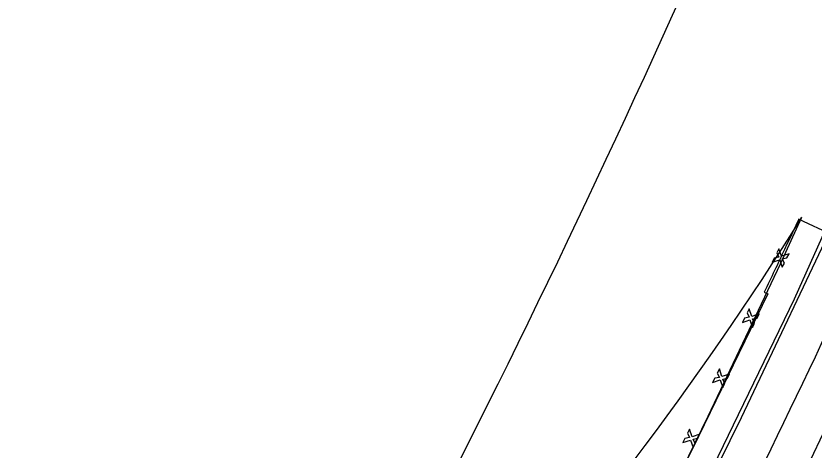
# Model space of a CAD drawing. Extents: x 14104283 to 14128447, y 8633203 to 8671666.
# Drawn here: x 14119459.4 to 14119697.2, y 8669762.8 to 8669892.2 of the extents above; entities that cross this region are included whole.
import ezdxf

# ---------------------------------------------------------------- set-up
doc = ezdxf.new("R2010")
doc.units = 0
for name, color, linetype in [('Cell', 7, 'Continuous'), ('dsnPaintExistingBrokenLaneLineWhite', 7, 'Continuous'), ('dsnPaintExistingEdgeLineRightWhite', 7, 'Continuous'), ('dsnPaintExistingNoPassingYellow', 7, 'Continuous'), ('dsnPaintPlaceBrokenLineWhite', 7, 'Continuous'), ('dsnShadingPaved', 7, 'Continuous'), ('dsnStdLabel', 7, 'Continuous'), ('dsnStgShadingPrevPav', 7, 'Continuous'), ('dsnStgShadingPropPav', 7, 'Continuous')]:
    doc.layers.add(name, color=color, linetype=linetype)

msp = doc.modelspace()

# ---------------------------------------------------------------- linework, layer by layer
at = {"layer": 'Cell'}
for p, q in [((14119686.71, 8669822.8), (14119686.09, 8669821.57)), ((14119686.09, 8669821.57), (14119686.71, 8669820.28)), ((14119687.46, 8669820.53), (14119686.71, 8669822.8)), ((14119685.31, 8669820), (14119684.69, 8669818.77)), ((14119684.69, 8669818.77), (14119686.96, 8669819.53)), ((14119686.71, 8669820.28), (14119685.31, 8669820)), ((14119686.96, 8669819.53), (14119687.71, 8669817.26)), ((14119689.72, 8669821.29), (14119687.46, 8669820.53)), ((14119687.71, 8669819.78), (14119689.11, 8669820.06)), ((14119688.33, 8669818.49), (14119687.71, 8669819.78)), ((14119689.11, 8669820.06), (14119689.72, 8669821.29)), ((14119687.71, 8669817.26), (14119688.33, 8669818.49)), ((14119677.84, 8669804.87), (14119677.23, 8669803.64)), ((14119677.23, 8669803.64), (14119677.84, 8669802.35)), ((14119678.6, 8669802.61), (14119677.84, 8669804.87)), ((14119680.86, 8669803.36), (14119678.6, 8669802.61)), ((14119680.25, 8669802.13), (14119680.86, 8669803.36)), ((14119676.44, 8669802.07), (14119675.83, 8669800.84)), ((14119675.83, 8669800.84), (14119678.09, 8669801.6)), ((14119677.84, 8669802.35), (14119676.44, 8669802.07)), ((14119678.09, 8669801.6), (14119678.85, 8669799.33)), ((14119678.85, 8669801.85), (14119680.25, 8669802.13)), ((14119679.46, 8669800.56), (14119678.85, 8669801.85)), ((14119678.85, 8669799.33), (14119679.46, 8669800.56)), ((14119668.98, 8669786.94), (14119668.36, 8669785.71)), ((14119669.73, 8669784.68), (14119668.98, 8669786.94)), ((14119667.58, 8669784.15), (14119666.97, 8669782.92)), ((14119666.97, 8669782.92), (14119669.23, 8669783.67)), ((14119668.98, 8669784.42), (14119667.58, 8669784.15)), ((14119668.36, 8669785.71), (14119668.98, 8669784.42)), ((14119669.23, 8669783.67), (14119669.98, 8669781.41)), ((14119672, 8669785.43), (14119669.73, 8669784.68)), ((14119669.98, 8669783.92), (14119671.38, 8669784.2)), ((14119670.6, 8669782.64), (14119669.98, 8669783.92)), ((14119671.38, 8669784.2), (14119672, 8669785.43)), ((14119669.98, 8669781.41), (14119670.6, 8669782.64)), ((14119660.11, 8669769.01), (14119659.5, 8669767.78)), ((14119659.5, 8669767.78), (14119660.11, 8669766.5)), ((14119660.87, 8669766.75), (14119660.11, 8669769.01)), ((14119663.13, 8669767.5), (14119660.87, 8669766.75)), ((14119662.52, 8669766.27), (14119663.13, 8669767.5)), ((14119658.72, 8669766.22), (14119658.1, 8669764.99)), ((14119658.1, 8669764.99), (14119660.37, 8669765.74)), ((14119660.11, 8669766.5), (14119658.72, 8669766.22)), ((14119660.37, 8669765.74), (14119661.12, 8669763.48)), ((14119661.12, 8669765.99), (14119662.52, 8669766.27)), ((14119661.73, 8669764.71), (14119661.12, 8669765.99)), ((14119661.12, 8669763.48), (14119661.73, 8669764.71))]:
    msp.add_line(p, q, dxfattribs=at)
at = {"layer": 'dsnPaintExistingBrokenLaneLineWhite'}
msp.add_arc((14115457.93, 8671918.7), 4772.49, 331.51238, 334.87343, dxfattribs=at)
at = {"layer": 'dsnPaintExistingEdgeLineRightWhite'}
for points in [[(14119761.12, 8669962.62), (14119728.62, 8669891.08), (14119691.28, 8669807.78)], [(14119691.28, 8669807.78), (14119653.44, 8669729.51), (14119633.3, 8669689.93), (14119607.29, 8669640.58), (14119581.23, 8669591.8), (14119571.48, 8669571.41)]]:
    msp.add_lwpolyline(points, dxfattribs=at)
msp.add_arc((14115457.93, 8671918.7), 4784.49, 331.51238, 334.87343, dxfattribs=at)
at = {"layer": 'dsnPaintExistingNoPassingYellow'}
for centre, radius, start, end in [((14115415.47, 8671832.28), 4755.93, 332.6713, 336.03044), ((14115457.93, 8671918.7), 4760.49, 331.51238, 334.87343)]:
    msp.add_arc(centre, radius, start, end, dxfattribs=at)
at = {"layer": 'dsnPaintPlaceBrokenLineWhite'}
msp.add_arc((14115415.47, 8671832.28), 4743.93, 332.6713, 336.03044, dxfattribs=at)
at = {"layer": 'dsnShadingPaved'}
msp.add_lwpolyline([(14119571.31, 8669571.15), (14119581.38, 8669589.07), (14119613.86, 8669649.5), (14119645.16, 8669710.76), (14119675.57, 8669772.49), (14119705.07, 8669834.66)], dxfattribs=at)
at = {"layer": 'dsnStdLabel'}
msp.add_arc((14116600.71, 8671268.95), 3350.16, 328.57258, 335.97179, dxfattribs=at)
at = {"layer": 'dsnStgShadingPrevPav'}
for p, q in [((14119759.01, 8669800.5), (14119692.59, 8669831.56)), ((14119682.35, 8669809.81), (14119683.36, 8669809.33))]:
    msp.add_line(p, q, dxfattribs=at)
msp.add_lwpolyline([(14119683.36, 8669809.33), (14119662.72, 8669766.82), (14119637.02, 8669714.66), (14119619.67, 8669680.53), (14119591.87, 8669628.62), (14119572.3, 8669593.34), (14119560.92, 8669575.68)], dxfattribs=at)
msp.add_open_spline([(14119692.59, 8669831.56), (14119692.44, 8669831.25), (14119688.26, 8669822.31), (14119684.47, 8669814.29), (14119682.35, 8669809.81)], degree=3, dxfattribs=at)
at = {"layer": 'dsnStgShadingPropPav'}
for p, q in [((14119687.21, 8669818.32), (14119693.57, 8669832.16)), ((14119665.62, 8669772.85), (14119687.21, 8669818.32)), ((14119643.4, 8669727.45), (14119665.62, 8669772.85))]:
    msp.add_line(p, q, dxfattribs=at)
msp.add_arc((14118856.27, 8670356.65), 988, 317.73115, 327.93685, dxfattribs=at)

doc.saveas('drawing.dxf')
